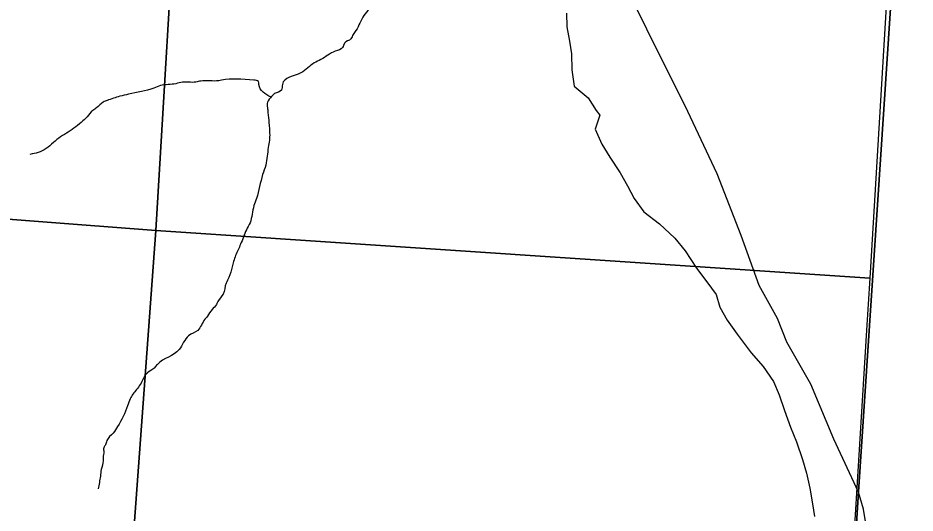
# Model space of a CAD drawing. Extents: x 0 to 42.5, y 0 to 22.
# Drawn here: x 7.514 to 8.135, y 14.472 to 14.815 of the extents above; entities that cross this region are included whole.
import ezdxf

# ---------------------------------------------------------------- set-up
doc = ezdxf.new("R2010")
doc.units = 0
for name, color, linetype in [('GM_X_Interchange_Ramps', 7, 'Continuous'), ('GM_X_Minor_River', 7, 'Continuous'), ('GM_X_Section', 7, 'Continuous'), ('GM_X_State_Route', 7, 'Continuous'), ('SH_Cut_Line', 7, 'Continuous')]:
    doc.layers.add(name, color=color, linetype=linetype)

msp = doc.modelspace()

# ---------------------------------------------------------------- linework, layer by layer
at = {"layer": 'GM_X_Interchange_Ramps'}
msp.add_lwpolyline([(5.08492, 14.1), (8.06989, 14.1), (8.07009, 14.10263), (8.07289, 14.12804), (8.09551, 14.48695), (8.1568, 15.41315), (8.16884, 15.59509), (8.16995, 15.61544), (8.04805, 15.62672), (7.97957, 15.63417), (7.95331, 15.6361), (7.91921, 15.63683), (7.91813, 15.60669), (7.88151, 15.60844), (7.87674, 15.60879), (7.42273, 15.64192), (7.26665, 15.65331), (5.92916, 15.74982)], dxfattribs=at)
msp.add_lwpolyline([(8.06989, 14.1), (8.9, 14.1), (8.9, 15.53758), (8.67633, 15.55354), (8.32394, 15.58239), (8.30432, 15.58399), (8.29687, 15.58461), (8.16884, 15.59509), (8.1568, 15.41315), (8.09551, 14.48695), (8.07289, 14.12804), (8.07009, 14.10263)], close=True, dxfattribs=at)
at = {"layer": 'GM_X_Minor_River'}
for points in [[(7.89351, 14.81788), (7.89381, 14.80839), (7.89563, 14.79851), (7.89707, 14.78978), (7.89736, 14.77877), (7.89878, 14.76738), (7.90856, 14.75933), (7.91416, 14.75056), (7.9167, 14.7474)], [(7.9167, 14.7474), (7.91344, 14.73766), (7.9179, 14.7274), (7.92351, 14.71826), (7.93062, 14.7076), (7.93586, 14.69847), (7.94033, 14.68972), (7.94708, 14.68058), (7.95799, 14.67217), (7.9685, 14.66224), (7.97563, 14.65347), (7.98349, 14.64167), (7.99061, 14.63215), (7.99698, 14.62339), (7.99956, 14.61465), (8.0048, 14.60552), (8.01154, 14.596), (8.02128, 14.58305), (8.02953, 14.57351), (8.03665, 14.56323), (8.04075, 14.55411), (8.04445, 14.54309), (8.04853, 14.5317), (8.05262, 14.52144), (8.0567, 14.50928), (8.05966, 14.49979), (8.06186, 14.48954), (8.06368, 14.47854), (8.06513, 14.46981)]]:
    msp.add_lwpolyline(points, dxfattribs=at)
for points in [[(7.87237, 14.91896), (7.8638, 14.91677), (7.85792, 14.91307), (7.85203, 14.90805), (7.85183, 14.90578), (7.84479, 14.89832), (7.84062, 14.89479), (7.82771, 14.8842), (7.82013, 14.88015), (7.80666, 14.86937), (7.79927, 14.86664), (7.79245, 14.8622), (7.78998, 14.85997), (7.7839, 14.85363), (7.77669, 14.84938), (7.77172, 14.83924), (7.76696, 14.83402), (7.75724, 14.82092), (7.75344, 14.81625), (7.74789, 14.80593), (7.74598, 14.80312), (7.74445, 14.80012), (7.74009, 14.79716), (7.73875, 14.79415), (7.73364, 14.79158), (7.72378, 14.78586), (7.71905, 14.78347), (7.70994, 14.7766), (7.69705, 14.76866), (7.69646, 14.76469), (7.69172, 14.7623), (7.68963, 14.76025), (7.68677, 14.75632), (7.68675, 14.75254), (7.68692, 14.75103), (7.68763, 14.74383), (7.68798, 14.73967), (7.6881, 14.73003), (7.68731, 14.72512), (7.68553, 14.71286), (7.68341, 14.70627), (7.67914, 14.6897), (7.67741, 14.68481), (7.67468, 14.67294), (7.67219, 14.66805), (7.66816, 14.65809), (7.66644, 14.65434), (7.66336, 14.64625), (7.66239, 14.64248), (7.66008, 14.63514), (7.65816, 14.6312), (7.65603, 14.62367), (7.65241, 14.61862), (7.65145, 14.61655), (7.64841, 14.613), (7.64517, 14.60832), (7.64346, 14.60627), (7.63849, 14.59858), (7.63224, 14.59489), (7.62576, 14.58534), (7.61059, 14.57497), (7.60868, 14.57273), (7.60603, 14.57088), (7.60204, 14.56734), (7.60089, 14.56509), (7.59612, 14.5576), (7.59173, 14.55123), (7.59, 14.54634), (7.58311, 14.53207), (7.58006, 14.52758), (7.57568, 14.52235), (7.57472, 14.51933), (7.57357, 14.51746), (7.57355, 14.51444), (7.57335, 14.51274), (7.57314, 14.51047), (7.57313, 14.50839), (7.57177, 14.50236), (7.57117, 14.49783), (7.5696, 14.48897)], [(7.68926, 14.75974), (7.68082, 14.76851), (7.68045, 14.77059), (7.67744, 14.77158), (7.65498, 14.77152), (7.65309, 14.77117), (7.64063, 14.77097), (7.63723, 14.77026), (7.63213, 14.77015), (7.62798, 14.77021), (7.62344, 14.76914), (7.61267, 14.76778), (7.60813, 14.76614), (7.59073, 14.76185), (7.58468, 14.76042), (7.57579, 14.75753), (7.57314, 14.75643), (7.56858, 14.75233), (7.56593, 14.75067), (7.56212, 14.74619), (7.55909, 14.7434), (7.54903, 14.7356), (7.54372, 14.73246), (7.53366, 14.72428), (7.52817, 14.72153), (7.5225, 14.72028)]]:
    msp.add_spline(points, degree=3, dxfattribs=at)
at = {"layer": 'GM_X_Section'}
for points in [[(7.14732, 15.22085), (7.64041, 15.18413), (7.60947, 14.66753), (7.11032, 14.70599)], [(7.64041, 15.18413), (8.13426, 15.14838), (8.13172, 15.10671), (8.10329, 14.63477), (7.60947, 14.66753)], [(7.60947, 14.66753), (7.57191, 14.15551), (7.07693, 14.19244), (7.11032, 14.70599)], [(7.60947, 14.66753), (8.10329, 14.63477), (8.10113, 14.59878), (8.07195, 14.12589), (7.57191, 14.15551)]]:
    msp.add_lwpolyline(points, close=True, dxfattribs=at)
at = {"layer": 'GM_X_State_Route'}
for points in [[(8.09562, 14.48668), (8.07838, 14.5234), (8.06257, 14.56131), (8.04603, 14.5905), (8.03955, 14.60681), (8.02681, 14.62955), (8.01442, 14.66406), (7.99785, 14.70691), (7.97748, 14.74994), (7.94913, 14.80681), (7.92591, 14.8542), (7.90692, 14.88559), (7.89914, 14.90842), (7.89013, 14.95748), (7.88826, 14.99303), (7.87997, 15.06389), (7.87343, 15.11876), (7.87611, 15.16005), (7.88825, 15.27582), (7.89524, 15.35037), (7.90085, 15.35924), (7.90385, 15.35911), (7.90485, 15.35906)], [(8.10787, 14.29651), (8.11686, 14.3149), (8.12289, 14.33276), (8.1221, 14.34984), (8.11445, 14.38854), (8.10756, 14.42705), (8.10201, 14.45665), (8.09894, 14.47486), (8.09562, 14.48668)]]:
    msp.add_lwpolyline(points, dxfattribs=at)
at = {"layer": 'SH_Cut_Line'}
for points in [[(8.24781, 16.59008), (8.17933, 15.79111), (8.17776, 15.76158), (8.17561, 15.72139), (8.1727, 15.66691), (8.17075, 15.63044), (8.16995, 15.61544), (8.16884, 15.59509), (8.1568, 15.41315), (8.09551, 14.48695), (8.07289, 14.12804), (8.07009, 14.10263), (8.06989, 14.1), (8.9, 14.1), (8.9, 19.05381)], [(2.1, 14.1), (8.06989, 14.1), (8.07009, 14.10263), (8.07289, 14.12804), (8.09551, 14.48695), (8.1568, 15.41315), (8.16884, 15.59509), (8.16995, 15.61544), (8.04805, 15.62672), (7.97957, 15.63417), (7.95331, 15.6361), (7.91921, 15.63683), (7.91813, 15.60669), (7.88151, 15.60844), (7.87674, 15.60879), (7.42273, 15.64192), (7.26665, 15.65331), (5.92916, 15.74982)]]:
    msp.add_lwpolyline(points, dxfattribs=at)

doc.saveas('drawing.dxf')
